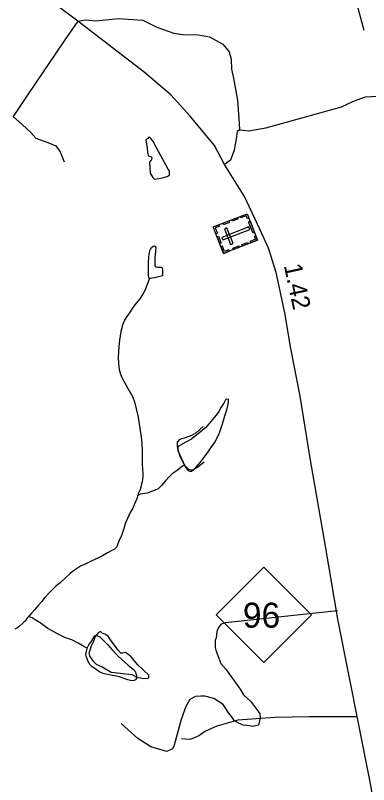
# Model space of a CAD drawing. Extents: x 2126262 to 2293712, y 749403 to 919119.
# Drawn here: x 2158706 to 2161171, y 819060 to 824437 of the extents above; entities that cross this region are included whole.
import ezdxf

# ---------------------------------------------------------------- set-up
doc = ezdxf.new("R2010")
doc.units = 0
for name, color, linetype in [('Exist Cultural Cemetery CELL', 7, 'Continuous'), ('Exist Hydrographic Misc Water Feature', 7, 'Continuous'), ('Exist Hydrographic Pond Under 1500 Sq Ft', 7, 'Continuous'), ('Exist Road Non-System Type 51', 7, 'Continuous'), ('Exist Road Primary NC Attributed', 7, 'Continuous'), ('Exist Road Primary NC Service Mileage Hundredths English Label', 7, 'Continuous'), ('Exist Road Primary NC Shield CELL', 7, 'Continuous'), ('Exist Road Primary NC Shield Number Label', 7, 'Continuous'), ('Exist Road Secondary Type 51 Attributed', 7, 'Continuous')]:
    doc.layers.add(name, color=color, linetype=linetype)

msp = doc.modelspace()

# ---------------------------------------------------------------- linework, layer by layer
at = {"layer": 'Exist Cultural Cemetery CELL'}
for points in [[(2160158.7, 822772.6), (2160086.1, 822958), (2160323.2, 823050.9), (2160395.8, 822865.5)], [(2160335.3, 823020), (2160324.6, 823015.8), (2160316.5, 823036.3), (2160278.9, 823021.6), (2160274.8, 823031.9), (2160323.2, 823050.9)], [(2160198.6, 822989.9), (2160158.3, 822974.1), (2160154.2, 822984.7), (2160194.5, 823000.5)], [(2160260, 823013.9), (2160219.7, 822998.1), (2160215.5, 823008.7), (2160255.9, 823024.5)], [(2160364.2, 822914.8), (2160333.2, 822993.8), (2160343.8, 822998), (2160374.8, 822919)], [(2160126.4, 822973.9), (2160130.6, 822963.3), (2160100.6, 822951.5), (2160115.4, 822913.8), (2160105.1, 822909.7), (2160086.1, 822958)], [(2160146.2, 822884.8), (2160153.1, 822867.4), (2160341.9, 822941.4), (2160335, 822958.8)], [(2160207.2, 822835.4), (2160224.6, 822842.2), (2160181.6, 822951.9), (2160164.2, 822945.1)], [(2160131.7, 822841.6), (2160112.8, 822889.8), (2160123.4, 822894), (2160142.3, 822845.7)], [(2160383.7, 822896.3), (2160373, 822892.1), (2160381, 822871.6), (2160343.4, 822856.9), (2160347.5, 822846.5), (2160395.8, 822865.4)], [(2160199.1, 822788.4), (2160194.9, 822799), (2160165, 822787.2), (2160150.2, 822825), (2160139.8, 822820.9), (2160158.7, 822772.6)], [(2160268.1, 822815.4), (2160227.8, 822799.6), (2160223.6, 822810.2), (2160264, 822826)], [(2160330.7, 822840), (2160290.4, 822824.2), (2160286.2, 822834.8), (2160326.5, 822850.6)]]:
    msp.add_lwpolyline(points, close=True, dxfattribs=at)
at = {"layer": 'Exist Hydrographic Misc Water Feature'}
for points in [[(2159641.8, 822599.5), (2159637.9, 822601.7), (2159636, 822605.6), (2159633.6, 822619.4), (2159633.4, 822677.4), (2159633.6, 822713.6), (2159636.8, 822741.4), (2159638.9, 822769.5), (2159647.1, 822797.5), (2159656.5, 822813.5), (2159666.8, 822823.7), (2159676.8, 822825.9), (2159680.3, 822821.7), (2159684.6, 822813.7), (2159682.8, 822789.7), (2159680.9, 822763.9), (2159679.1, 822742), (2159679.3, 822705.8), (2159679.1, 822691.6), (2159681.1, 822683.6), (2159687.3, 822679.8), (2159697.7, 822677.9), (2159713.3, 822677.9), (2159723.8, 822676), (2159729.5, 822672.2), (2159731.6, 822664.2), (2159731.8, 822640.3), (2159731.6, 822616), (2159685.6, 822605.9), (2159647.7, 822597.8), (2159641.8, 822599.5)], [(2159641.8, 822599.5), (2159622.3, 822549.7), (2159610.2, 822517.5), (2159594.6, 822487.3), (2159574.7, 822455.4), (2159548.9, 822425.3), (2159525.1, 822394.8), (2159505.4, 822364.9), (2159483.5, 822333), (2159467.5, 822306.5), (2159453.7, 822272.5), (2159441.8, 822228.5), (2159432.4, 822166.6), (2159426.9, 822120.4), (2159423, 822048.4), (2159425, 822002.6), (2159429.5, 821960.6), (2159440, 821928.6), (2159447.8, 821906.7), (2159476.1, 821854.9), (2159500.1, 821813.1), (2159516.3, 821785.1), (2159524.5, 821767.3), (2159537, 821735.4), (2159548.9, 821687.3), (2159561.4, 821627.4), (2159573.9, 821551.7), (2159584.3, 821489.6), (2159588.7, 821443.5), (2159590.7, 821397.8), (2159591.1, 821353.5), (2159591.3, 821303.6), (2159593.6, 821261.8), (2159595.6, 821235.5), (2159595.8, 821211.6), (2159589.9, 821175.6), (2159576.1, 821123.7), (2159562.8, 821091.6), (2159560.6, 821083.4)], [(2159885.4, 821293.2), (2159895.4, 821275.4), (2159907.3, 821259.4), (2159919.4, 821253.5), (2159927.8, 821249.4), (2159935.6, 821251.5), (2159965.1, 821277.8), (2159997.1, 821314), (2160022.7, 821348.3), (2160046.9, 821378.3), (2160060.3, 821400.2), (2160076.3, 821422.5), (2160094.3, 821448.6), (2160111.9, 821480.4), (2160129.8, 821518.7), (2160140, 821546.8), (2160153.8, 821588.9), (2160167.3, 821636.8), (2160181, 821678.9), (2160189, 821711), (2160192.7, 821731.1), (2160192.7, 821740.8), (2160192.5, 821753), (2160180.6, 821754.8), (2160172.6, 821748.7), (2160160.5, 821726.6), (2160142.7, 821698.9), (2160125.1, 821668.7), (2160107, 821642.6), (2160081.2, 821612.5), (2160057.8, 821584.3), (2160032, 821554.2), (2160011.9, 821538.1), (2159993.8, 821521.8), (2159970, 821503.9), (2159950, 821487.9), (2159938.1, 821477.5), (2159930.1, 821473.4), (2159894.6, 821453.3), (2159856.7, 821433), (2159840.7, 821422.9), (2159838.8, 821417.1), (2159838.6, 821402.9), (2159850.9, 821362.9), (2159877.4, 821309.4), (2159885.4, 821293.2)], [(2159885.4, 821293.2), (2159871.2, 821285.2), (2159835.5, 821255.2), (2159799.7, 821232.7), (2159781.6, 821214.7), (2159753.7, 821182.4), (2159726, 821150.5), (2159702.3, 821128.1), (2159680.1, 821118.1), (2159654.3, 821108.2), (2159626.2, 821097.8), (2159578.6, 821089.6), (2159564.9, 821083.6), (2159560.6, 821083.4)], [(2159560.6, 821083.4), (2159552.4, 821057.5), (2159538.8, 821027.5), (2159525.1, 820993.5), (2159507.5, 820963.3), (2159487.6, 820921.2), (2159473.6, 820890.9), (2159461.9, 820850.9), (2159445.9, 820801), (2159430.6, 820766.8), (2159422.4, 820749), (2159412.5, 820722.9), (2159396.7, 820706.6), (2159378.9, 820696.7), (2159348.5, 820680.6), (2159312.9, 820660.4), (2159276.8, 820639.9), (2159239.2, 820623.7), (2159187.2, 820599.5), (2159159.7, 820587.4), (2159131.6, 820569.4), (2159102.1, 820547.1), (2159087.7, 820535), (2159017.8, 820470.5), (2158982.1, 820442.3), (2158946.8, 820406.3), (2158907.1, 820364), (2158889, 820339.9), (2158865.2, 820311.9), (2158839.4, 820281.7), (2158819.5, 820261.6), (2158803.7, 820243.3), (2158795.7, 820233.6)], [(2158795.7, 820233.6), (2158789.6, 820227.6), (2158776, 820207.3), (2158753.9, 820187.1), (2158734, 820167), (2158720.1, 820157), (2158702.2, 820147.1)], [(2159206.6, 820014), (2159192.5, 820021.8), (2159170.8, 820033.6), (2159142.5, 820049.7), (2159100, 820071.1), (2159054.3, 820086.9), (2159000.2, 820114.6), (2158932.1, 820152), (2158877.5, 820189.9), (2158843.5, 820211.7), (2158821.6, 820225.6), (2158807.6, 820231.4), (2158795.7, 820233.6)], [(2159206.6, 820014), (2159218.5, 820037.7), (2159238.2, 820066), (2159254.4, 820092), (2159260, 820100), (2159266.1, 820104), (2159277.8, 820100.2), (2159294.4, 820092.4), (2159310.4, 820076.6), (2159348.3, 820038.8), (2159380.5, 820002.7), (2159419.1, 819963.2), (2159451.1, 819933.2), (2159493.3, 819895.6), (2159529.6, 819863.7), (2159543.5, 819845.8), (2159551.5, 819821.8), (2159549.7, 819803.8), (2159544, 819791.7), (2159535.5, 819787.7), (2159517.9, 819785.5), (2159489.8, 819793.4), (2159457.8, 819805.2), (2159434, 819813.2), (2159409.8, 819818.9), (2159371.7, 819824.7), (2159325.4, 819834.5), (2159295.4, 819846.4), (2159269.6, 819864.1), (2159239.2, 819886.1), (2159225.5, 819900), (2159213.4, 819920), (2159200.9, 819949.9), (2159196.6, 819969.7), (2159200.7, 819991.7), (2159206.6, 820014)]]:
    msp.add_lwpolyline(points, dxfattribs=at)
at = {"layer": 'Exist Hydrographic Pond Under 1500 Sq Ft'}
for points in [[(2159676.5, 823536.7), (2159668.9, 823553.9), (2159661.1, 823564.6), (2159651, 823575.4), (2159644.4, 823582.6), (2159636.6, 823585.5), (2159629.5, 823576), (2159623.5, 823573), (2159616.3, 823564), (2159624.3, 823511.9), (2159627.7, 823478.5), (2159634.8, 823455.2), (2159651.6, 823451.6), (2159658.2, 823443.2), (2159655.8, 823429.5), (2159642, 823411), (2159646.5, 823333.8), (2159664.1, 823303.3), (2159677.3, 823292.6), (2159707.7, 823296.2), (2159741.2, 823302.7), (2159770.5, 823313.5), (2159781.8, 823321.9), (2159780.1, 823348.8), (2159772.4, 823362.9), (2159676.5, 823536.7)], [(2160017, 821563.4), (2159966.1, 821519.9), (2159934.5, 821499.9), (2159884.5, 821482), (2159851.4, 821471.5), (2159835.6, 821453.6), (2159834.5, 821423), (2159839.8, 821394.6), (2159885.4, 821293.2), (2159913.5, 821266.1), (2159938.8, 821257.6), (2159979.8, 821280.8), (2160021.9, 821315.6)], [(2159370, 820071.6), (2159352.2, 820097.4), (2159329.1, 820112.4), (2159311.8, 820119.3), (2159299.1, 820129.7), (2159282.9, 820121.6), (2159263.3, 820096.2), (2159250.6, 820060.4), (2159234.4, 820029.3), (2159225.2, 819996.9), (2159217.1, 819978.4), (2159224.1, 819955.4), (2159244.8, 819925.3), (2159270.2, 819901.1), (2159311.9, 819883.8), (2159374.1, 819846.8), (2159517.4, 819830.2), (2159554.1, 819812.2), (2159591.1, 819805.2), (2159618.8, 819801.8), (2159636.1, 819806.4), (2159637.2, 819826), (2159559.8, 819897.2), (2159510.3, 819955.4), (2159481.4, 819978.4), (2159473.3, 819984.2), (2159456, 819978.4), (2159442.2, 819979.6), (2159422.6, 819999.2), (2159370, 820071.6)]]:
    msp.add_lwpolyline(points, dxfattribs=at)
at = {"layer": 'Exist Road Non-System Type 51'}
for points in [[(2159140.8, 824397.3), (2159045.9, 824259.1), (2158792, 823884.9), (2158690.9, 823729.2)], [(2159140.8, 824397.3), (2159191.5, 824405.7), (2159266.9, 824398.7), (2159425.9, 824414.1), (2159594.7, 824402.9), (2159693.8, 824355.4), (2159811.5, 824313.7), (2159875.7, 824303.9), (2159983.1, 824301.2), (2160061.2, 824287.2), (2160153.3, 824236.9), (2160196.6, 824181.1), (2160210.5, 824130.8), (2160214.7, 824061), (2160228.6, 823997.5), (2160256.5, 823845.3), (2160266.3, 823684.7), (2160270.4, 823638)], [(2160270.4, 823638), (2160334.6, 823631), (2160454.6, 823652), (2160714.8, 823722.5), (2160981.2, 823797.9), (2161065.7, 823837.8), (2161149.4, 823867.2), (2161233.1, 823872.7), (2161307.1, 823851.8), (2161372.7, 823842), (2161439.6, 823870), (2161494, 823921.6), (2161574.9, 823980.3), (2161721.4, 823981.7), (2161746.5, 823909), (2161753.5, 823802.9), (2161758.4, 823692.9), (2161773.8, 823660.8), (2161822.6, 823634.3), (2161916.1, 823623.1), (2162160.2, 823553.3)], [(2158690.9, 823729.2), (2158755.6, 823672.9), (2158812.8, 823618.5), (2158849, 823579.4), (2158932.7, 823547.3), (2158988.5, 823526.3), (2159017.8, 823483), (2159045.7, 823413.6)], [(2160270.4, 823638), (2160253.7, 823625.5), (2160246.7, 823573.8), (2160232.8, 823495.6), (2160206.3, 823425.8), (2160165.5, 823395.5)], [(2160954.1, 820274.4), (2160170.8, 820190.4), (2160142.7, 820182.5), (2160122.8, 820158.5), (2160110.7, 820130.5), (2160106.8, 820086.6), (2160098.8, 820066.5), (2160098.8, 820018.6), (2160105.6, 820000)], [(2160105.6, 820000), (2160138.8, 819906.8), (2160174.7, 819866.8), (2160274.6, 819726.9), (2160298.5, 819686.9), (2160346.5, 819643), (2160374.4, 819607), (2160398.4, 819575.1), (2160410.5, 819555), (2160414.6, 819527.2), (2160402.5, 819475.1), (2160382.4, 819471.1), (2160362.5, 819467.2), (2160338.5, 819471.1), (2160298.5, 819475.1), (2160266.6, 819487.1), (2160234.6, 819507.1), (2160214.7, 819535.1), (2160194.8, 819559.1), (2160154.8, 819619), (2160090.8, 819663), (2160026.8, 819678.9), (2160000, 819677.2)], [(2160000, 819677.2), (2159963.1, 819674.9), (2159923.1, 819655), (2159895, 819607), (2159863, 819515.1), (2159826.9, 819387.3), (2159813.8, 819335.6), (2159802.9, 819311.3), (2159762.9, 819291.3), (2159651.2, 819323.3), (2159559.3, 819383.3), (2159443.5, 819487.1)], [(2161090.5, 819534.7), (2160945.8, 819534), (2160757.4, 819534), (2160516.1, 819529.8), (2160257.3, 819509.6), (2160110.8, 819469.1), (2160031.3, 819434.2), (2159985.2, 819402), (2159924.5, 819374.8), (2159864.5, 819380.4)]]:
    msp.add_lwpolyline(points, dxfattribs=at)
at = {"layer": 'Exist Road Primary NC Attributed'}
msp.add_lwpolyline([(2161401.5, 817935), (2161287.3, 818509.7), (2161176.7, 819102.9), (2160955.1, 820216.1), (2160870.7, 820727.8), (2160762.6, 821341.5), (2160692.2, 821776.4), (2160628.7, 822108.1), (2160585.4, 822358), (2160525.4, 822638.7), (2160471, 822809), (2160411.7, 822942.4), (2160305.7, 823171.4), (2160165.5, 823395.5), (2160095.7, 823526.7), (2159924.8, 823732.7), (2159790.9, 823880.7), (2159604.7, 824039.2), (2159140.8, 824397.3), (2158810.1, 824645.9)], dxfattribs=at)
at = {"layer": 'Exist Road Primary NC Shield CELL'}
msp.add_lwpolyline([(2160105.8, 820246.6), (2160438.8, 820579.6), (2160771.8, 820246.6), (2160438.8, 819913.7)], close=True, dxfattribs=at)
at = {"layer": 'Exist Road Secondary Type 51 Attributed'}
msp.add_lwpolyline([(2161074, 827707.8), (2161089.4, 827555.6), (2161145.2, 827276.4), (2161164.7, 827145.1), (2161163.3, 827071.1), (2161146.6, 826973.4), (2161071.2, 826800.2), (2160934.5, 826487.4), (2160811.8, 826255.7), (2160715.5, 826089.5), (2160693.2, 826019.7), (2160696, 825807.4), (2160735, 825651.1), (2160810.4, 825547.7), (2160980.6, 825385.8), (2161085.2, 825261.5), (2161099.1, 825186.1), (2161085.2, 825043.7), (2161043.3, 824870.5), (2161040.6, 824781.1), (2161051.7, 824655.5), (2161137, 824333.7)], dxfattribs=at)

# ---------------------------------------------------------------- texts
at = {"layer": 'Exist Road Primary NC Service Mileage Hundredths English Label'}
msp.add_text('1.42', height=125, rotation=282.0653, dxfattribs=at).set_placement((2160578.6, 822688.9))
at = {"layer": 'Exist Road Primary NC Shield Number Label'}
msp.add_text('96', height=175, dxfattribs=at).set_placement((2160293, 820156.9))

doc.saveas('drawing.dxf')
